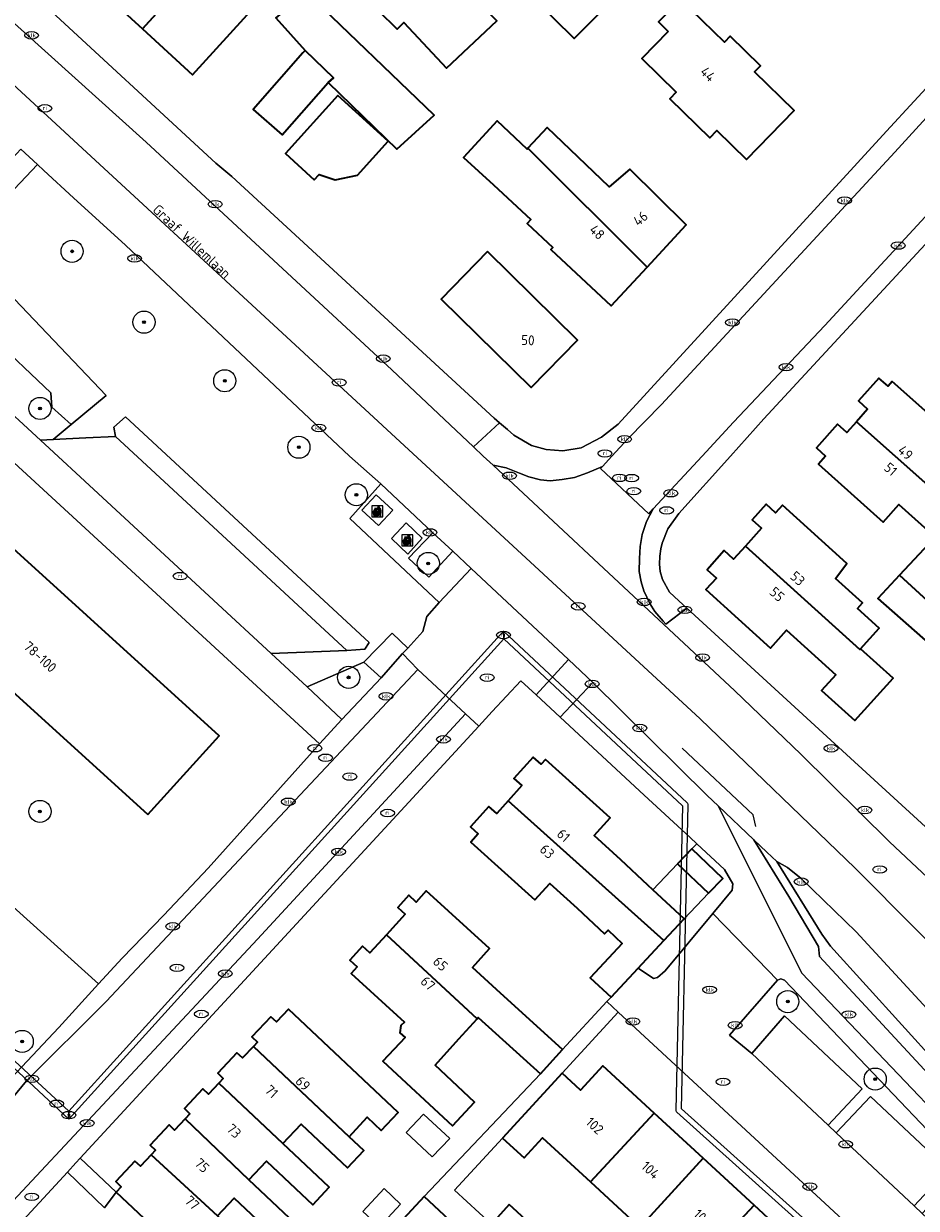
# Model space of a CAD drawing. Header units: metres. Extents: x 103671 to 105190, y 427150 to 429171.
# Tile 262 of 320: x 103838 to 103919, y 428932 to 429039. Entities that reach past the tile are written whole.
import ezdxf
from ezdxf.enums import TextEntityAlignment as Align

# ---------------------------------------------------------------- set-up
doc = ezdxf.new("R2010")
doc.units = ezdxf.units.M
for name, color, linetype, lineweight in [('B-WE-GR-BEPLANTING_CULTUUR_HEESTERS-GV', 253, 'Continuous', 18), ('B-WE-GR-BEPLANTING_CULTUUR_ROOS-GV', 253, 'Continuous', 18), ('B-WE-GR-BOOM-S', 253, 'Continuous', 25), ('B-WE-GR-HAAG-GV', 253, 'Continuous', 13), ('B-WE-IE-AFVAL APART PLAATS-S', 253, 'Continuous', 25), ('B-WE-IE-MEUBILAIR-S', 253, 'Continuous', 25), ('B-WE-KW-KUNSTWERK_DUIKER-GV', 253, 'Continuous', 18), ('B-WE-OG-BEBOUWING-GV', 253, 'Continuous', 35), ('B-WE-OG-BEBOUWING-T18', 7, 'Continuous', 18), ('B-WE-OG-BEBOUWING_OVERBOUWING-GV', 253, 'Continuous', 18), ('B-WE-OG-TERREIN_BEGROEID-GV', 253, 'Continuous', 18), ('B-WE-OG-TERREIN_ERF-GV', 253, 'Continuous', 18), ('B-WE-OG-TOPOGRAFIE-T18', 7, 'Continuous', 18), ('B-WE-VH-GESLOTENVERHARDING_ASFALT-GV', 253, 'Continuous', 18), ('B-WE-VH-GESLOTENVERHARDING_BETON-GV', 253, 'Continuous', 18), ('B-WE-VH-ONVERHARD_ZAND-GV', 253, 'Continuous', 18), ('B-WE-VH-OPENVERHARDING-GV', 253, 'Continuous', 18), ('B-WE-VH-OPENVERHARDING_BETONSTRAATSTEEN-GV', 253, 'Continuous', 18), ('B-WE-VH-OPENVERHARDING_SIERBESTRATING-GV', 253, 'Continuous', 18), ('B-WE-VH-OPENVERHARDING_TEGEL-GV', 253, 'Continuous', 18), ('B-WE-VW-MARKERING_PICTOGRAM-G', 253, 'Continuous', 18)]:
    doc.layers.add(name, color=color, linetype=linetype, lineweight=lineweight)
doc.styles.add('NLCS-ISO', font='NLCS-ISO.ttf')
doc.styles.add('NLCS-ISO-M500-T18', font='NLCS-ISO.ttf', dxfattribs={"height": 0.9})

# ---------------------------------------------------------------- blocks, each defined once
blk = doc.blocks.new('SIE-AFVAL APART PLAATS-SO')
h = blk.add_hatch(color=256)
h.dxf.hatch_style = 1
h.paths.add_polyline_path([(-0.09, 0.07), (-1.76, 0.07, 0.819081), (-1.79, -0.09), (-1.4, -2.19, 0.36153), (-1.37, -2.21), (-0.47, -2.21, 0.36153), (-0.44, -2.19), (-0.05, -0.09, 0.819081)])
h.paths.add_polyline_path([(-0.16, -0.1), (-0.2, -0.33), (-0.49, -0.33), (-0.47, -0.1)], flags=16)
h.paths.add_polyline_path([(-0.55, -0.1), (-0.58, -0.33), (-0.87, -0.33), (-0.87, -0.1)], flags=16)
h.paths.add_polyline_path([(-0.22, -0.42), (-0.27, -0.73), (-0.53, -0.73), (-0.5, -0.42)], flags=16)
h.paths.add_polyline_path([(-0.58, -0.42), (-0.61, -0.73), (-0.87, -0.73), (-0.87, -0.42)], flags=16)
h.paths.add_polyline_path([(-0.95, -0.1), (-0.95, -0.33), (-1.27, -0.33), (-1.29, -0.1)], flags=16)
h.paths.add_polyline_path([(-0.95, -0.42), (-0.95, -0.73), (-1.23, -0.73), (-1.26, -0.42)], flags=16)
h.paths.add_polyline_path([(-0.29, -0.83), (-0.34, -1.09), (-0.56, -1.09), (-0.54, -0.83)], flags=16)
h.paths.add_polyline_path([(-0.62, -0.83), (-0.65, -1.09), (-0.87, -1.09), (-0.87, -0.83)], flags=16)
h.paths.add_polyline_path([(-0.95, -0.83), (-0.95, -1.09), (-1.2, -1.09), (-1.22, -0.83)], flags=16)
h.paths.add_polyline_path([(-1.35, -0.33), (-1.64, -0.33), (-1.69, -0.1), (-1.37, -0.1)], flags=16)
h.paths.add_polyline_path([(-1.34, -0.42), (-1.31, -0.73), (-1.57, -0.73), (-1.63, -0.42)], flags=16)
h.paths.add_polyline_path([(-0.36, -1.18), (-0.41, -1.44), (-0.6, -1.44), (-0.57, -1.18)], flags=16)
h.paths.add_polyline_path([(-0.65, -1.18), (-0.68, -1.44), (-0.87, -1.44), (-0.87, -1.18)], flags=16)
h.paths.add_polyline_path([(-1.3, -0.83), (-1.28, -1.09), (-1.5, -1.09), (-1.55, -0.83)], flags=16)
h.paths.add_polyline_path([(-0.95, -1.18), (-0.95, -1.44), (-1.17, -1.44), (-1.19, -1.18)], flags=16)
h.paths.add_polyline_path([(-0.42, -1.53), (-0.47, -1.79), (-0.63, -1.79), (-0.6, -1.53)], flags=16)
h.paths.add_polyline_path([(-1.27, -1.18), (-1.25, -1.44), (-1.44, -1.44), (-1.49, -1.18)], flags=16)
h.paths.add_polyline_path([(-0.69, -1.53), (-0.71, -1.79), (-0.87, -1.79), (-0.87, -1.53)], flags=16)
h.paths.add_polyline_path([(-0.95, -1.53), (-0.95, -1.79), (-1.13, -1.79), (-1.16, -1.53)], flags=16)
h.paths.add_polyline_path([(-1.24, -1.53), (-1.22, -1.79), (-1.37, -1.79), (-1.42, -1.53)], flags=16)
h.paths.add_polyline_path([(-0.49, -1.89), (-0.53, -2.13), (-0.66, -2.13), (-0.64, -1.89)], flags=16)
h.paths.add_polyline_path([(-0.72, -1.89), (-0.74, -2.13), (-0.87, -2.13), (-0.87, -1.89)], flags=16)
h.paths.add_polyline_path([(-0.95, -1.89), (-0.95, -2.13), (-1.1, -2.13), (-1.12, -1.89)], flags=16)
h.paths.add_polyline_path([(-1.21, -1.89), (-1.18, -2.13), (-1.31, -2.13), (-1.35, -1.89)], flags=16)
h.paths.add_polyline_path([(-0.19, 0.78, -0.01173), (-0.3, 0.78, -0.148797), (-0.42, 1.03, -0.136076), (-0.69, 0.87), (-0.78, 0.85, -0.038293), (-1.14, 0.96), (-1.19, 0.81, -0.243822), (-1.56, 0.45, 0.344326), (-1, 0.22, -0.139345), (-0.6, 0.22, 0.618436), (-0.56, 0.27, -0.441494), (-0.47, 0.44, 0.309048)])
h.paths.add_polyline_path([(-0.49, 0.51, 0.351556), (-0.64, 0.31, 0.121061), (-1.02, 0.29, -0.288745), (-1.45, 0.42, 0.203599), (-1.12, 0.79), (-1.09, 0.87, 0.083075), (-0.28, 0.71, -0.242261)], flags=16)
h.paths.add_polyline_path([(-0.4, 0.79, -0.023345), (-0.63, 0.82, 0.07081), (-0.46, 0.9, 0.059965)], flags=16)
h.paths.add_polyline_path([(1.12, 1.48), (-1.07, 1.48, 0.860559), (-1.08, 1.42), (0.29, 1, -0.146703), (0.53, 0.28, 0.421968), (0.56, 0.25), (1.6, 0.31, 0.450293), (1.63, 0.34, 0.122241)])
h.paths.add_polyline_path([(0.26, 1.93, 1), (1.07, 1.93, 1)])
h.paths.add_polyline_path([(1.65, 0.15, 0.429303), (1.62, 0.18), (0.55, 0.23, 0.38429), (0.51, 0.2), (0.16, -2.16, 0.83726), (0.22, -2.18), (0.99, -0.78, -0.688204), (1.05, -0.78), (1.36, -2.14, 0.84934), (1.42, -2.14)])
for p, q in [((-0.09, 0.07), (-1.76, 0.07)), ((-1.4, -2.19), (-1.79, -0.09)), ((-1.37, -0.1), (-1.69, -0.1)), ((-1.64, -0.33), (-1.69, -0.1)), ((-1.64, -0.33), (-1.35, -0.33)), ((-1.63, -0.42), (-1.34, -0.42)), ((-1.57, -0.73), (-1.63, -0.42)), ((-1.57, -0.73), (-1.31, -0.73)), ((-1.55, -0.83), (-1.3, -0.83)), ((-1.5, -1.09), (-1.55, -0.83)), ((-1.5, -1.09), (-1.28, -1.09)), ((-1.49, -1.18), (-1.27, -1.18)), ((-1.44, -1.44), (-1.49, -1.18)), ((-1.44, -1.44), (-1.25, -1.44)), ((-1.42, -1.53), (-1.24, -1.53)), ((-1.37, -1.79), (-1.42, -1.53)), ((-1.37, -1.79), (-1.22, -1.79)), ((-1.37, -2.21), (-0.47, -2.21)), ((-1.31, -2.13), (-1.35, -1.89)), ((-1.35, -1.89), (-1.21, -1.89)), ((-1.31, -2.13), (-1.18, -2.13)), ((-0.95, -0.1), (-1.29, -0.1)), ((-1.27, -0.33), (-0.95, -0.33)), ((-1.26, -0.42), (-0.95, -0.42)), ((-1.23, -0.73), (-0.95, -0.73)), ((-1.22, -0.83), (-0.95, -0.83)), ((-1.2, -1.09), (-0.95, -1.09)), ((-1.19, -1.18), (-0.95, -1.18)), ((-1.17, -1.44), (-0.95, -1.44)), ((-1.16, -1.53), (-0.95, -1.53)), ((-1.13, -1.79), (-0.95, -1.79)), ((-1.12, -1.89), (-0.95, -1.89)), ((-1.1, -2.13), (-0.95, -2.13)), ((-0.95, -0.1), (-0.95, -0.33)), ((-0.95, -0.42), (-0.95, -0.73)), ((-0.95, -0.83), (-0.95, -1.09)), ((-0.95, -1.18), (-0.95, -1.44)), ((-0.95, -1.53), (-0.95, -1.79)), ((-0.95, -1.89), (-0.95, -2.13)), ((-0.87, -0.1), (-0.87, -0.33)), ((-0.55, -0.1), (-0.87, -0.1)), ((-0.87, -0.33), (-0.58, -0.33)), ((-0.87, -0.42), (-0.87, -0.73)), ((-0.87, -0.42), (-0.58, -0.42)), ((-0.87, -0.73), (-0.61, -0.73)), ((-0.87, -0.83), (-0.62, -0.83)), ((-0.87, -0.83), (-0.87, -1.09)), ((-0.87, -1.09), (-0.65, -1.09)), ((-0.87, -1.18), (-0.65, -1.18)), ((-0.87, -1.18), (-0.87, -1.44)), ((-0.87, -1.44), (-0.68, -1.44)), ((-0.87, -1.53), (-0.69, -1.53)), ((-0.87, -1.53), (-0.87, -1.79)), ((-0.87, -1.79), (-0.71, -1.79)), ((-0.87, -1.89), (-0.87, -2.13)), ((-0.87, -1.89), (-0.72, -1.89)), ((-0.87, -2.13), (-0.74, -2.13)), ((-0.66, -2.13), (-0.53, -2.13)), ((-0.64, -1.89), (-0.49, -1.89)), ((-0.63, -1.79), (-0.47, -1.79)), ((-0.6, -1.44), (-0.41, -1.44)), ((-0.6, -1.53), (-0.42, -1.53)), ((-0.57, -1.18), (-0.36, -1.18)), ((-0.56, -1.09), (-0.34, -1.09)), ((-0.54, -0.83), (-0.29, -0.83)), ((-0.53, -0.73), (-0.27, -0.73)), ((-0.53, -2.13), (-0.49, -1.89)), ((-0.5, -0.42), (-0.22, -0.42)), ((-0.49, -0.33), (-0.2, -0.33)), ((-0.16, -0.1), (-0.47, -0.1)), ((-0.47, -1.79), (-0.42, -1.53)), ((-0.44, -2.19), (-0.05, -0.09)), ((-0.41, -1.44), (-0.36, -1.18)), ((-0.34, -1.09), (-0.29, -0.83)), ((-0.27, -0.73), (-0.22, -0.42)), ((-0.2, -0.33), (-0.16, -0.1))]:
    blk.add_line(p, q)
blk.add_lwpolyline([(-2.5, -2.51), (2.5, -2.51), (2.5, 2.49), (-2.5, 2.49)], close=True)
for points in [[(-0.78, 0.85, -0.038293), (-1.14, 0.96), (-1.19, 0.81, -0.243822), (-1.56, 0.45, 0.344326), (-1, 0.22, -0.139345), (-0.6, 0.22, 0.618436), (-0.56, 0.27, -0.441494), (-0.47, 0.44, 0.309048), (-0.19, 0.78, -0.01173), (-0.3, 0.78, -0.01173)], [(-0.78, 0.85), (-0.69, 0.87, 0.136076), (-0.42, 1.03, 0.156405), (-0.29, 0.77)], [(-0.78, 0.85), (-0.69, 0.87, 0.136076), (-0.42, 1.03, 0.148797), (-0.3, 0.78, 0.148797)], [(-0.63, 0.82, 0.07081), (-0.46, 0.9, 0.059965), (-0.4, 0.79, 0.059965)], [(-0.4, 0.79, -0.023345), (-0.63, 0.82)]]:
    blk.add_lwpolyline(points, format="xyb")
for points in [[(-1.09, 0.87), (-1.12, 0.79, -0.203599), (-1.45, 0.42, 0.288745), (-1.02, 0.29, -0.121061), (-0.64, 0.31, -0.351556), (-0.49, 0.51, 0.242261), (-0.28, 0.71, -0.083075)], [(-1.07, 1.48), (1.12, 1.48, -0.122241), (1.63, 0.34, -0.450293), (1.6, 0.31), (0.56, 0.25, -0.421968), (0.53, 0.28, 0.146703), (0.29, 1), (-1.08, 1.42, -0.860559)], [(0.55, 0.23), (1.62, 0.18, -0.429303), (1.65, 0.15), (1.42, -2.14, -0.84934), (1.36, -2.14), (1.05, -0.78, 0.688204), (0.99, -0.78), (0.22, -2.18, -0.83726), (0.16, -2.16), (0.51, 0.2, -0.38429)]]:
    blk.add_lwpolyline(points, format="xyb", close=True)
for points in [[(-1.35, -0.33), (-1.37, -0.1)], [(-1.31, -0.73), (-1.34, -0.42)], [(-1.28, -1.09), (-1.3, -0.83)], [(-1.27, -0.33), (-1.29, -0.1)], [(-1.25, -1.44), (-1.27, -1.18)], [(-1.23, -0.73), (-1.26, -0.42)], [(-1.22, -1.79), (-1.24, -1.53)], [(-1.2, -1.09), (-1.22, -0.83)], [(-1.18, -2.13), (-1.21, -1.89)], [(-1.17, -1.44), (-1.19, -1.18)], [(-1.18, -2.22), (-1.18, -2.21)], [(-1.13, -1.79), (-1.16, -1.53)], [(-1.1, -2.13), (-1.12, -1.89)], [(-0.74, -2.13), (-0.72, -1.89)], [(-0.71, -1.79), (-0.69, -1.53)], [(-0.68, -1.44), (-0.65, -1.18)], [(-0.66, -2.13), (-0.64, -1.89)], [(-0.65, -1.09), (-0.62, -0.83)], [(-0.63, -1.79), (-0.6, -1.53)], [(-0.61, -0.73), (-0.58, -0.42)], [(-0.6, -1.44), (-0.57, -1.18)], [(-0.58, -0.33), (-0.55, -0.1)], [(-0.56, -1.09), (-0.54, -0.83)], [(-0.53, -0.73), (-0.5, -0.42)], [(-0.49, -0.33), (-0.47, -0.1)]]:
    blk.add_lwpolyline(points)
blk.add_circle((0.66, 1.93), 0.401)
for centre, radius, start, end in [((-1.76, -0.01), 0.0869, 90, 247.281), ((-0.09, -0.01), 0.0869, 292.719, 90), ((-1.37, -2.18), 0.0318, 190.4943, 270), ((-0.47, -2.18), 0.0318, 270, 349.5057)]:
    blk.add_arc(centre, radius, start, end)
blk = doc.blocks.new('SIE-MEUBILAIR_PUT_KOLK-SO')
blk.add_ellipse((0, 0), major_axis=(1.25, 0), ratio=0.54)
at = {"style": 'NLCS-ISO'}
blk.add_text('klk', height=0.75, dxfattribs=at).set_placement((0.03, 0), align=Align.MIDDLE_CENTER)
blk = doc.blocks.new('SIE-MEUBILAIR_PUT_RIOOLPUT-SO')
blk.add_ellipse((0, 0), major_axis=(1.25, 0), ratio=0.54)
at = {"style": 'NLCS-ISO'}
blk.add_text('ri', height=0.75, dxfattribs=at).set_placement((-0.04, 0.07), align=Align.MIDDLE_CENTER)
blk = doc.blocks.new('SGR-BOOM_GBKN-SO')
at = {"linetype": 'ByBlock', "lineweight": 18}
h = blk.add_hatch(color=0, dxfattribs=at)
h.dxf.hatch_style = 1
edge = h.paths.add_edge_path()
edge.add_arc((0, 0), 0.25, 0, 360)
at = {"color": 0, "linetype": 'ByBlock', "lineweight": 18}
for radius in [2, 0.25]:
    blk.add_circle((0, 0), radius, dxfattribs=at)
at = {"color": 0, "linetype": 'ByBlock', "lineweight": 18, "style": 'NLCS-ISO'}
blk.add_attdef('SOORT', (2.5, 0), '', height=1.5, dxfattribs=at)

msp = doc.modelspace()

# ---------------------------------------------------------------- linework, layer by layer
at = {"layer": 'B-WE-GR-BEPLANTING_CULTUUR_HEESTERS-GV', "flags": 128}
for points in [[(103829.428, 429016.079), (103826.678, 429013.181), (103839.442, 429001.451), (103840.576, 429001.505), (103842.209, 429002.847), (103840.464, 429004.404), (103840.382, 429005.723)], [(103870.23, 428979.963), (103868.681, 428981.365), (103863.543, 428979.133), (103866.698, 428976.185)], [(103893.471, 428953.737), (103894.847, 428952.777), (103895.21, 428952.874), (103895.924, 428953.472), (103900.214, 428958.663), (103901.968, 428960.785), (103902.019, 428961.353), (103901.277, 428962.643), (103898.79, 428964.948), (103898.337, 428964.496), (103901.116, 428961.832), (103899.83, 428960.491), (103897.618, 428958.183), (103895.8, 428956.234)]]:
    msp.add_lwpolyline(points, close=True, dxfattribs=at)
msp.add_lwpolyline([(103929.45, 428928.767), (103906.696, 428952.649), (103906.367, 428952.763), (103906.059, 428952.625), (103901.737, 428947.667), (103903.758, 428946.021), (103906.703, 428949.423), (103913.734, 428942.813), (103910.652, 428939.534), (103911.381, 428938.849), (103914.463, 428942.128), (103921.493, 428935.518), (103918.411, 428932.239), (103919.14, 428931.554), (103922.222, 428934.833), (103929.216, 428928.258)], dxfattribs=at)
at = {"layer": 'B-WE-GR-BEPLANTING_CULTUUR_ROOS-GV', "flags": 128}
msp.add_lwpolyline([(103832.346, 429019.153), (103829.428, 429016.079), (103840.382, 429005.723), (103840.464, 429004.404), (103842.209, 429002.847), (103845.386, 429005.459)], close=True, dxfattribs=at)
at = {"layer": 'B-WE-GR-HAAG-GV', "flags": 128}
msp.add_lwpolyline([(103847.118, 429003.532), (103846.089, 429002.619), (103846.213, 429001.774), (103867.128, 428982.42), (103868.75, 428982.552), (103869.152, 428983.142)], close=True, dxfattribs=at)
at = {"layer": 'B-WE-KW-KUNSTWERK_DUIKER-GV', "flags": 128}
for points in [[(103841.992, 428940.801), (103842.019, 428940.085), (103881.32, 428983.476), (103881.29, 428984.187)], [(103897.915, 428968.667), (103881.29, 428984.187), (103881.32, 428983.476), (103897.492, 428968.378), (103896.879, 428940.892), (103896.884, 428940.839), (103896.9, 428940.787), (103896.926, 428940.74), (103896.962, 428940.7), (103927.497, 428913.298), (103927.53, 428913.273), (103964.917, 428889.684), (103965.048, 428890.188), (103927.815, 428913.684), (103897.382, 428940.996), (103897.994, 428968.478), (103897.99, 428968.531), (103897.974, 428968.581), (103897.949, 428968.627)], [(103841.992, 428940.801), (103835.504, 428946.786), (103835.165, 428946.418), (103842.019, 428940.085)]]:
    msp.add_lwpolyline(points, close=True, dxfattribs=at)
at = {"layer": 'B-WE-OG-BEBOUWING-GV', "flags": 128}
for points in [[(103888.287, 429051.379), (103880.332, 429059.251), (103873.146, 429052.089), (103875.897, 429049.369), (103868.241, 429041.994), (103871.687, 429038.582), (103872.283, 429039.188), (103876.156, 429035.042), (103880.69, 429039.342), (103875.7, 429044.294), (103878.41, 429046.883), (103887.674, 429037.72), (103893.357, 429043.453), (103886.853, 429049.933)], [(103848.653, 429038.614), (103854.221, 429044.724), (103849.807, 429048.772), (103844.232, 429042.669)], [(103854.221, 429044.724), (103848.653, 429038.614), (103853.186, 429034.457), (103858.761, 429040.56)], [(103863.381, 429036.65), (103865.928, 429034.192), (103865.459, 429033.765), (103871.654, 429027.736), (103875.042, 429030.814), (103863.485, 429041.92), (103860.707, 429039.608)], [(103896.192, 429038.381), (103893.801, 429035.921), (103896.909, 429032.883), (103896.333, 429032.289), (103899.953, 429028.754), (103900.591, 429029.41), (103903.267, 429026.796), (103907.572, 429031.226), (103903.999, 429034.717), (103904.533, 429035.266), (103901.791, 429037.945), (103901.27, 429037.409), (103897.297, 429041.29), (103895.309, 429039.245)], [(103865.459, 429033.765), (103865.928, 429034.192), (103863.381, 429036.65), (103863.148, 429036.429), (103858.675, 429031.325), (103861.298, 429029.017)], [(103870.873, 429028.459), (103866.328, 429032.573), (103861.584, 429027.331), (103864.193, 429024.969), (103864.636, 429025.458), (103866.091, 429024.964), (103868.088, 429025.382)], [(103894.282, 429017.079), (103883.51, 429027.816), (103883.445, 429027.746), (103880.726, 429030.3), (103877.696, 429026.991), (103880.407, 429024.498), (103883.759, 429021.363), (103883.432, 429021.012), (103885.747, 429018.847), (103885.583, 429018.672), (103891.039, 429013.57)], [(103894.282, 429017.079), (103897.814, 429020.9), (103892.715, 429025.917), (103890.866, 429024.324), (103885.263, 429029.691), (103883.51, 429027.816)], [(103879.867, 429018.471), (103875.67, 429014.182), (103883.815, 429006.193), (103888.005, 429010.487)], [(103913.198, 429003.107), (103916.705, 429000), (103924.28, 428993.288), (103924.425, 428993.451), (103926.278, 428995.526), (103921.267, 429000), (103921.122, 429000.129), (103922.333, 429001.485), (103916.444, 429006.743), (103916.06, 429006.312), (103915.23, 429007.053), (103913.381, 429004.982), (103914.211, 429004.242)], [(103917.098, 428989.236), (103921.784, 428984.946), (103927.085, 428990.803), (103924.398, 428993.183), (103924.55, 428993.353), (103924.425, 428993.451), (103924.28, 428993.288), (103916.705, 429000), (103913.198, 429003.107), (103912.338, 429002.144), (103911.508, 429002.885), (103909.595, 429000.74), (103910.424, 429000), (103909.775, 428999.273), (103915.635, 428994.041), (103917.036, 428995.611), (103920.495, 428992.522), (103919.903, 428991.938), (103919.746, 428992.071)], [(103849.158, 428967.609), (103855.6, 428974.703), (103831.635, 428996.463), (103825.194, 428989.37)], [(103903.165, 428991.866), (103913.518, 428982.522), (103913.573, 428982.583), (103915.262, 428984.451), (103913.298, 428986.228), (103913.754, 428986.732), (103911.312, 428988.941), (103912.351, 428990.291), (103906.529, 428995.574), (103905.888, 428994.868), (103905.039, 428995.638), (103903.78, 428994.25), (103904.629, 428993.48)], [(103913.573, 428982.583), (103913.518, 428982.522), (103903.165, 428991.866), (103902.099, 428990.691), (103901.25, 428991.462), (103899.716, 428989.728), (103900.544, 428988.977), (103899.601, 428987.938), (103905.43, 428982.65), (103906.89, 428984.259), (103911.333, 428980.233), (103910.048, 428978.812), (103913.057, 428976.091), (103916.519, 428979.918)], [(103917.098, 428989.236), (103915.126, 428987.125), (103919.938, 428982.905), (103921.784, 428984.946)], [(103881.721, 428968.849), (103895.8, 428956.234), (103897.618, 428958.183), (103894.803, 428960.809), (103894.344, 428961.237), (103891.907, 428963.51), (103889.485, 428965.698), (103890.937, 428967.304), (103885.094, 428972.583), (103884.703, 428972.15), (103883.992, 428972.793), (103882.247, 428970.862), (103882.959, 428970.219)], [(103891.021, 428951.11), (103893.471, 428953.737), (103895.8, 428956.234), (103881.721, 428968.849), (103880.684, 428967.702), (103879.973, 428968.344), (103878.306, 428966.499), (103879.017, 428965.857), (103878.348, 428965.116), (103884.14, 428959.883), (103885.483, 428961.37), (103887.956, 428959.136), (103890.434, 428956.824), (103890.749, 428957.162), (103892.031, 428955.965), (103889.139, 428952.864)], [(103897.041, 428963.144), (103899.83, 428960.491), (103901.116, 428961.832), (103898.337, 428964.496)], [(103870.709, 428956.729), (103878.905, 428949.142), (103879.024, 428949.273), (103884.632, 428944.169), (103886.63, 428946.365), (103881.023, 428951.475), (103878.49, 428953.773), (103880.048, 428955.49), (103874.31, 428960.697), (103873.405, 428959.7), (103872.736, 428960.306), (103871.735, 428959.204), (103872.404, 428958.597)], [(103878.905, 428949.142), (103870.709, 428956.729), (103869.228, 428955.097), (103868.559, 428955.704), (103867.413, 428954.441), (103868.081, 428953.834), (103867.534, 428953.231), (103872.354, 428948.856), (103872.024, 428948.529), (103871.929, 428947.874), (103872.41, 428947.465), (103870.407, 428945.32), (103876.685, 428939.46), (103878.688, 428941.605), (103875.112, 428944.943), (103877.259, 428947.328)], [(103858.687, 428946.655), (103867.361, 428938.494), (103868.987, 428940.26), (103870.256, 428939.065), (103871.785, 428940.688), (103861.866, 428950.03), (103860.773, 428948.869), (103860.277, 428949.337), (103858.551, 428947.505), (103859.047, 428947.037)], [(103861.36, 428937.877), (103862.995, 428939.613), (103867.186, 428935.665), (103868.68, 428937.251), (103867.361, 428938.494), (103858.687, 428946.655), (103857.704, 428945.611), (103857.207, 428946.079), (103855.468, 428944.231), (103855.964, 428943.764), (103855.555, 428943.329)], [(103881.204, 428938.369), (103883.159, 428936.569), (103884.834, 428938.387), (103889.163, 428934.4), (103894.918, 428940.617), (103890.267, 428944.9), (103888.247, 428942.706), (103886.597, 428944.225)], [(103858.276, 428934.594), (103859.871, 428936.287), (103864.058, 428932.344), (103865.552, 428933.93), (103861.36, 428937.877), (103855.555, 428943.329), (103854.627, 428942.344), (103854.131, 428942.812), (103852.451, 428941.027), (103852.947, 428940.56), (103852.517, 428940.103)], [(103893.612, 428930.302), (103899.346, 428936.539), (103894.918, 428940.617), (103889.163, 428934.4)], [(103858.276, 428934.594), (103852.517, 428940.103), (103851.563, 428939.09), (103851.066, 428939.557), (103849.355, 428937.74), (103849.851, 428937.273), (103849.452, 428936.849), (103855.436, 428931.328), (103856.958, 428932.944), (103861.03, 428929.109), (103862.473, 428930.641)], [(103846.288, 428933.489), (103852.267, 428927.858), (103854.125, 428929.83), (103858.143, 428926.046), (103859.507, 428927.494), (103855.436, 428931.328), (103849.452, 428936.849), (103848.481, 428935.818), (103847.984, 428936.285), (103846.246, 428934.439), (103846.742, 428933.972)], [(103899.346, 428936.539), (103893.612, 428930.302), (103898.164, 428926.11), (103903.953, 428932.295)], [(103869.942, 428928.583), (103872.704, 428926.026), (103876.869, 428930.54), (103874.115, 428933.09)], [(103881.824, 428932.375), (103880.213, 428930.584), (103883.131, 428927.882), (103884.762, 428929.644)], [(103898.164, 428926.11), (103902.538, 428922.081), (103908.25, 428928.337), (103903.953, 428932.295)]]:
    msp.add_lwpolyline(points, close=True, dxfattribs=at)
at = {"layer": 'B-WE-OG-BEBOUWING_OVERBOUWING-GV', "flags": 128}
for points in [[(103899.83, 428960.491), (103897.041, 428963.144), (103894.803, 428960.809), (103897.618, 428958.183)], [(103872.514, 428938.877), (103874.853, 428936.667), (103876.437, 428938.343), (103874.078, 428940.532)], [(103868.594, 428931.747), (103870.099, 428930.354), (103872.001, 428932.409), (103870.506, 428933.812)]]:
    msp.add_lwpolyline(points, close=True, dxfattribs=at)
at = {"layer": 'B-WE-OG-TERREIN_BEGROEID-GV', "flags": 128}
for points in [[(103847.115, 429019.047), (103842.435, 429023.346), (103839.75, 429025.812), (103839.171, 429026.343), (103832.346, 429019.153), (103845.386, 429005.459), (103842.209, 429002.847), (103840.576, 429001.505), (103843.555, 429001.647), (103846.213, 429001.774), (103846.089, 429002.619), (103847.118, 429003.532), (103869.152, 428983.142), (103868.75, 428982.552), (103867.128, 428982.42), (103860.302, 428982.162), (103863.543, 428979.133), (103868.681, 428981.365), (103871.236, 428983.982), (103872.663, 428982.643), (103874.023, 428984.16), (103874.371, 428985.496), (103875.492, 428986.778), (103867.422, 428994.366), (103870.197, 428997.483), (103867.388, 429000)], [(103805.131, 428987.979), (103802.577, 428985.181), (103798.673, 428980.93), (103788.155, 428969.477), (103791.824, 428966.09), (103806.62, 428952.434), (103826.591, 428933.821), (103827.844, 428933.961), (103835.331, 428942.244), (103837.272, 428944.301), (103841.109, 428948.367), (103844.697, 428952.295)]]:
    msp.add_lwpolyline(points, close=True, dxfattribs=at)
at = {"layer": 'B-WE-OG-TERREIN_ERF-GV', "flags": 128}
for points in [[(103823.278, 429056.005), (103855.298, 429026.465), (103856.732, 429025.25), (103880.465, 429003.415), (103880.943, 429003.006), (103881.667, 429002.386), (103882.24, 429001.895), (103883.841, 429000.959), (103885.168, 429000.578), (103886.658, 429000.485), (103888.312, 429000.734), (103890.145, 429001.717), (103891.672, 429002.888), (103915.928, 429029.36), (103918.437, 429032.058), (103924.26, 429038.398), (103958.308, 429075.298)], [(103858.761, 429040.56), (103853.186, 429034.457), (103848.653, 429038.614), (103844.232, 429042.669)], [(103929.879, 429030.425), (103904.836, 429003.364), (103901.81, 429000), (103897.151, 428994.823), (103896.169, 428993.436), (103895.631, 428992.129), (103895.51, 428991.626), (103895.436, 428990.952), (103895.411, 428990.217), (103895.459, 428989.555), (103895.676, 428988.857), (103896.315, 428987.688), (103897.151, 428986.923), (103897.888, 428986.249), (103910.183, 428975.001), (103929.056, 428957.684)], [(103920.495, 428992.522), (103917.036, 428995.611), (103915.635, 428994.041), (103909.775, 428999.273), (103910.424, 429000), (103909.595, 429000.74), (103911.508, 429002.885), (103912.338, 429002.144), (103913.198, 429003.107), (103914.211, 429004.242), (103913.381, 429004.982), (103915.23, 429007.053), (103916.06, 429006.312), (103916.444, 429006.743), (103922.333, 429001.485)], [(103919.938, 428982.905), (103915.126, 428987.125), (103917.098, 428989.236), (103919.746, 428992.071)], [(103869.942, 428928.583), (103874.115, 428933.09), (103884.632, 428944.169), (103879.024, 428949.273), (103878.905, 428949.142), (103877.259, 428947.328), (103875.112, 428944.943), (103878.688, 428941.605), (103876.685, 428939.46), (103870.407, 428945.32), (103872.41, 428947.465), (103871.929, 428947.874), (103872.024, 428948.529), (103872.354, 428948.856), (103867.534, 428953.231), (103868.081, 428953.834), (103867.413, 428954.441), (103868.559, 428955.704), (103869.228, 428955.097), (103870.709, 428956.729), (103872.404, 428958.597), (103871.735, 428959.204), (103872.736, 428960.306), (103873.405, 428959.7), (103874.31, 428960.697), (103880.048, 428955.49), (103878.49, 428953.773), (103881.023, 428951.475), (103886.63, 428946.365), (103890.642, 428950.7), (103891.021, 428951.11), (103889.139, 428952.864), (103892.031, 428955.965), (103890.749, 428957.162), (103890.434, 428956.824), (103887.956, 428959.136), (103885.483, 428961.37), (103884.14, 428959.883), (103878.348, 428965.116), (103879.017, 428965.857), (103878.306, 428966.499), (103879.973, 428968.344), (103880.684, 428967.702), (103881.721, 428968.849), (103882.959, 428970.219), (103882.247, 428970.862), (103883.992, 428972.793), (103884.703, 428972.15), (103885.094, 428972.583), (103890.937, 428967.304), (103889.485, 428965.698), (103891.907, 428963.51), (103894.344, 428961.237), (103894.803, 428960.809), (103897.041, 428963.144), (103898.337, 428964.496), (103898.79, 428964.948), (103898.171, 428965.522), (103894.028, 428969.362), (103886.417, 428976.417), (103884.263, 428978.413), (103882.881, 428979.694), (103880.263, 428976.904), (103879.071, 428975.605), (103872.386, 428968.325), (103843.043, 428936.543), (103846.288, 428933.489), (103845.228, 428932.063), (103841.876, 428935.279), (103821.494, 428913.225)], [(103852.267, 428927.858), (103846.288, 428933.489), (103846.742, 428933.972), (103846.246, 428934.439), (103847.984, 428936.285), (103848.481, 428935.818), (103849.452, 428936.849), (103849.851, 428937.273), (103849.355, 428937.74), (103851.066, 428939.557), (103851.563, 428939.09), (103852.517, 428940.103), (103852.947, 428940.56), (103852.451, 428941.027), (103854.131, 428942.812), (103854.627, 428942.344), (103855.555, 428943.329), (103855.964, 428943.764), (103855.468, 428944.231), (103857.207, 428946.079), (103857.704, 428945.611), (103858.687, 428946.655), (103859.047, 428947.037), (103858.551, 428947.505), (103860.277, 428949.337), (103860.773, 428948.869), (103861.866, 428950.03), (103871.785, 428940.688), (103870.256, 428939.065), (103868.987, 428940.26), (103867.361, 428938.494), (103868.68, 428937.251), (103867.186, 428935.665), (103862.995, 428939.613), (103861.36, 428937.877), (103865.552, 428933.93), (103864.058, 428932.344), (103859.871, 428936.287), (103858.276, 428934.594), (103862.473, 428930.641)], [(103927.896, 428916.278), (103891.679, 428949.744), (103886.597, 428944.225), (103888.247, 428942.706), (103890.267, 428944.9), (103894.918, 428940.617), (103899.346, 428936.539), (103903.953, 428932.295), (103908.25, 428928.337)], [(103893.612, 428930.302), (103889.163, 428934.4), (103884.834, 428938.387), (103883.159, 428936.569), (103881.204, 428938.369), (103876.878, 428933.672), (103880.213, 428930.584), (103881.824, 428932.375), (103884.762, 428929.644)], [(103861.03, 428929.109), (103856.958, 428932.944), (103855.436, 428931.328)]]:
    msp.add_lwpolyline(points, dxfattribs=at)
for points in [[(103888.287, 429051.379), (103886.853, 429049.933), (103893.357, 429043.453), (103887.674, 429037.72), (103878.41, 429046.883), (103875.7, 429044.294), (103880.69, 429039.342), (103876.156, 429035.042), (103872.283, 429039.188), (103871.687, 429038.582), (103868.241, 429041.994), (103875.897, 429049.369), (103873.146, 429052.089), (103880.332, 429059.251), (103886.891, 429065.788), (103894.97, 429058.118)], [(103865.459, 429033.765), (103861.298, 429029.017), (103858.675, 429031.325), (103863.148, 429036.429), (103863.381, 429036.65), (103860.707, 429039.608), (103863.485, 429041.92), (103875.042, 429030.814), (103871.654, 429027.736)], [(103896.192, 429038.381), (103895.309, 429039.245), (103897.297, 429041.29), (103901.27, 429037.409), (103901.791, 429037.945), (103904.533, 429035.266), (103903.999, 429034.717), (103907.572, 429031.226), (103903.267, 429026.796), (103900.591, 429029.41), (103899.953, 429028.754), (103896.333, 429032.289), (103896.909, 429032.883), (103893.801, 429035.921)], [(103864.636, 429025.458), (103864.193, 429024.969), (103861.584, 429027.331), (103866.328, 429032.573), (103870.873, 429028.459), (103868.088, 429025.382), (103866.091, 429024.964)], [(103894.282, 429017.079), (103891.039, 429013.57), (103885.583, 429018.672), (103885.747, 429018.847), (103883.432, 429021.012), (103883.759, 429021.363), (103880.407, 429024.498), (103877.696, 429026.991), (103880.726, 429030.3), (103883.445, 429027.746), (103883.51, 429027.816), (103885.263, 429029.691), (103890.866, 429024.324), (103892.715, 429025.917), (103897.814, 429020.9)], [(103875.67, 429014.182), (103879.867, 429018.471), (103888.005, 429010.487), (103883.815, 429006.193)], [(103826.826, 429008.795), (103824.101, 429008.642), (103822.639, 429007.163), (103816.102, 429000), (103805.131, 428987.979), (103844.697, 428952.295), (103846.838, 428954.639), (103850.594, 428958.502), (103854.614, 428962.765), (103863.774, 428972.981), (103864.662, 428973.985)], [(103831.635, 428996.463), (103855.6, 428974.703), (103849.158, 428967.609), (103825.194, 428989.37)], [(103903.165, 428991.866), (103904.629, 428993.48), (103903.78, 428994.25), (103905.039, 428995.638), (103905.888, 428994.868), (103906.529, 428995.574), (103912.351, 428990.291), (103911.312, 428988.941), (103913.754, 428986.732), (103913.298, 428986.228), (103915.262, 428984.451), (103913.573, 428982.583), (103916.519, 428979.918), (103913.057, 428976.091), (103910.048, 428978.812), (103911.333, 428980.233), (103906.89, 428984.259), (103905.43, 428982.65), (103899.601, 428987.938), (103900.544, 428988.977), (103899.716, 428989.728), (103901.25, 428991.462), (103902.099, 428990.691)], [(103872.514, 428938.877), (103874.078, 428940.532), (103876.437, 428938.343), (103874.853, 428936.667)], [(103868.594, 428931.747), (103870.506, 428933.812), (103872.001, 428932.409), (103870.099, 428930.354)]]:
    msp.add_lwpolyline(points, close=True, dxfattribs=at)
at = {"layer": 'B-WE-VH-GESLOTENVERHARDING_ASFALT-GV', "flags": 128}
for points in [[(103878.595, 429000.82), (103871.203, 429007.779), (103848.998, 429028.37), (103831.238, 429044.361), (103816.417, 429058.019), (103801.859, 429071.546), (103797.565, 429075.506), (103788.484, 429083.881), (103787.082, 429085.174), (103784.408, 429087.64), (103763.567, 429106.691), (103763.072, 429107.14), (103762.957, 429107.246), (103740.642, 429127.836)], [(103837.671, 429027.721), (103839.171, 429026.343), (103839.75, 429025.812), (103842.435, 429023.346), (103847.115, 429019.047), (103867.388, 429000), (103870.197, 428997.483), (103874.901, 428993.066), (103874.906, 428993.062), (103876.716, 428991.398), (103878.368, 428989.854), (103887.18, 428981.615), (103889.39, 428979.549), (103899.712, 428969.317), (103900.704, 428968.38), (103903.945, 428965.316), (103905.106, 428964.219), (103906.012, 428963.354), (103906.981, 428962.833), (103908.209, 428961.839), (103913.175, 428956.994), (103926.686, 428942.361)], [(103920.105, 428961.471), (103918.173, 428963.278), (103916.183, 428965.145), (103908.194, 428973.056), (103902.219, 428978.796), (103896.254, 428984.358), (103880.354, 428999.181), (103879.475, 429000), (103878.595, 429000.82)]]:
    msp.add_lwpolyline(points, dxfattribs=at)
at = {"layer": 'B-WE-VH-GESLOTENVERHARDING_BETON-GV', "flags": 128}
for points in [[(103869.792, 428996.494), (103868.495, 428995.102), (103870.012, 428993.718), (103871.298, 428995.105)], [(103872.487, 428993.958), (103871.178, 428992.561), (103872.667, 428991.148), (103873.956, 428992.572)]]:
    msp.add_lwpolyline(points, close=True, dxfattribs=at)
at = {"layer": 'B-WE-VH-ONVERHARD_ZAND-GV', "flags": 128}
for points in [[(103847.118, 429003.532), (103846.089, 429002.619), (103846.213, 429001.774), (103867.128, 428982.42), (103868.75, 428982.552), (103869.152, 428983.142)], [(103876.716, 428991.398), (103874.906, 428993.062), (103874.901, 428993.066), (103872.726, 428990.775), (103874.551, 428989.042)]]:
    msp.add_lwpolyline(points, close=True, dxfattribs=at)
at = {"layer": 'B-WE-VH-OPENVERHARDING-GV', "flags": 128}
for points in [[(103823.278, 429056.005), (103802.503, 429074.948), (103802.042, 429075.368), (103801.149, 429076.349), (103800.468, 429077.617), (103800.228, 429078.997), (103800.414, 429080.362), (103800.639, 429081.317), (103800.855, 429081.556), (103799.166, 429083.082), (103795.209, 429078.81), (103798.123, 429076.112), (103797.565, 429075.506), (103801.859, 429071.546), (103816.417, 429058.019), (103831.238, 429044.361), (103848.998, 429028.37), (103871.203, 429007.779), (103878.595, 429000.82), (103880.943, 429003.006), (103880.465, 429003.415), (103856.732, 429025.25), (103855.298, 429026.465)], [(103961.048, 429076.098), (103960.031, 429074.612), (103958.755, 429073.255), (103934.067, 429046.515), (103916.663, 429027.467), (103895.579, 429004.653), (103892.57, 429001.587), (103891.101, 429000), (103890.237, 428999.066), (103890.058, 428998.873), (103894.424, 428994.788), (103894.835, 428995.233), (103899.246, 429000), (103902.081, 429003.065), (103910.337, 429011.794), (103921.228, 429023.588), (103943.754, 429048.249), (103965.76, 429072.03)], [(103832.346, 429019.153), (103839.171, 429026.343), (103837.671, 429027.721), (103830.991, 429020.575), (103826.854, 429016.15), (103825.279, 429014.466), (103826.678, 429013.181), (103829.428, 429016.079)], [(103878.368, 428989.854), (103876.716, 428991.398), (103874.551, 428989.042), (103872.726, 428990.775), (103874.901, 428993.066), (103870.197, 428997.483), (103867.422, 428994.366), (103875.492, 428986.778)], [(103869.792, 428996.494), (103871.298, 428995.105), (103870.012, 428993.718), (103868.495, 428995.102)], [(103872.487, 428993.958), (103873.956, 428992.572), (103872.667, 428991.148), (103871.178, 428992.561)], [(103872.178, 428982.163), (103872.663, 428982.643), (103871.236, 428983.982), (103868.681, 428981.365), (103870.23, 428979.963)], [(103889.39, 428979.549), (103887.18, 428981.615), (103884.263, 428978.413), (103886.417, 428976.417)], [(103841.876, 428935.279), (103842.652, 428936.119), (103843.043, 428936.543), (103872.386, 428968.325), (103879.071, 428975.605), (103877.88, 428976.705), (103859.071, 428956.331), (103834.384, 428929.959), (103808.601, 428901.857), (103785.11, 428876.754), (103760.427, 428849.852), (103761.741, 428848.727), (103762.714, 428849.782), (103783.696, 428872.326), (103799.547, 428889.035), (103821.494, 428913.225)], [(103843.043, 428936.543), (103842.652, 428936.119), (103841.876, 428935.279), (103845.228, 428932.063), (103846.288, 428933.489)]]:
    msp.add_lwpolyline(points, close=True, dxfattribs=at)
for points in [[(103897.888, 428986.249), (103895.988, 428984.807), (103895.743, 428985.067), (103894.996, 428985.958), (103894.544, 428986.664), (103893.994, 428987.812), (103893.76, 428988.642), (103893.576, 428989.562), (103893.582, 428990.758), (103893.663, 428991.826), (103893.839, 428992.919), (103894.226, 428994.087), (103894.835, 428995.233), (103894.424, 428994.788), (103890.058, 428998.873), (103890.237, 428999.066), (103888.903, 428998.473), (103887.732, 428998.065), (103886.606, 428997.893), (103885.512, 428997.747), (103884.636, 428997.862), (103883.589, 428998.119), (103882.755, 428998.46), (103881.552, 428998.927), (103880.354, 428999.181), (103896.254, 428984.358), (103902.219, 428978.796), (103908.194, 428973.056), (103916.183, 428965.145), (103918.173, 428963.278), (103920.105, 428961.471)], [(103943.162, 428943.608), (103944.666, 428945.241), (103943.412, 428945.385), (103942.437, 428945.731), (103941.833, 428946.056), (103941.007, 428946.798), (103929.056, 428957.684), (103910.183, 428975.001), (103897.888, 428986.249)], [(103832.806, 428937.08), (103838.184, 428943.531), (103845.378, 428950.704), (103873.567, 428980.72), (103872.178, 428982.163), (103870.23, 428979.963), (103866.698, 428976.185), (103864.662, 428973.985), (103863.774, 428972.981), (103854.614, 428962.765), (103850.594, 428958.502), (103846.838, 428954.639), (103844.697, 428952.295), (103841.109, 428948.367), (103837.272, 428944.301)], [(103859.071, 428956.331), (103877.88, 428976.705), (103873.567, 428980.72), (103845.378, 428950.704), (103838.184, 428943.531), (103832.806, 428937.08), (103827.181, 428930.906), (103823.558, 428926.849), (103815.963, 428918.922), (103808.768, 428911.069), (103790.663, 428891.516), (103773.009, 428872.521), (103772.02, 428871.398), (103767.99, 428867.101)], [(103767.024, 428866.161), (103755.871, 428853.757), (103760.427, 428849.852), (103785.11, 428876.754), (103808.601, 428901.857), (103834.384, 428929.959), (103859.071, 428956.331)]]:
    msp.add_lwpolyline(points, dxfattribs=at)
at = {"layer": 'B-WE-VH-OPENVERHARDING_BETONSTRAATSTEEN-GV', "flags": 128}
for points in [[(103782.329, 429054.055), (103780.37, 429055.814), (103780.602, 429056.042), (103779.183, 429057.341), (103779.124, 429057.545), (103779.14, 429057.82), (103776.428, 429054.982), (103785.125, 429047.215), (103803.658, 429030.098), (103822.935, 429011.984), (103826.826, 429008.795), (103864.662, 428973.985), (103866.698, 428976.185), (103863.543, 428979.133), (103860.302, 428982.162), (103839.442, 429001.451), (103826.678, 429013.181), (103825.279, 429014.466), (103819.343, 429019.922)], [(103846.213, 429001.774), (103843.555, 429001.647), (103840.576, 429001.505), (103839.442, 429001.451), (103860.302, 428982.162), (103867.128, 428982.42)], [(103903.758, 428946.021), (103910.652, 428939.534), (103913.734, 428942.813), (103906.703, 428949.423)], [(103911.381, 428938.849), (103918.411, 428932.239), (103921.493, 428935.518), (103914.463, 428942.128)]]:
    msp.add_lwpolyline(points, close=True, dxfattribs=at)
at = {"layer": 'B-WE-VH-OPENVERHARDING_SIERBESTRATING-GV', "flags": 128}
msp.add_lwpolyline([(103900.214, 428958.663), (103895.924, 428953.472), (103895.21, 428952.874), (103894.847, 428952.777), (103893.471, 428953.737), (103891.021, 428951.11), (103890.642, 428950.7), (103891.679, 428949.744), (103927.896, 428916.278), (103929.526, 428918.229), (103925.792, 428921.702), (103925.444, 428922.175), (103925.307, 428922.683), (103925.39, 428923.246), (103925.801, 428923.843), (103926.508, 428924.757), (103919.14, 428931.554), (103918.411, 428932.239), (103911.381, 428938.849), (103910.652, 428939.534), (103903.758, 428946.021), (103901.737, 428947.667), (103906.059, 428952.625), (103903.348, 428955.426)], close=True, dxfattribs=at)
at = {"layer": 'B-WE-VH-OPENVERHARDING_TEGEL-GV', "flags": 128}
for points in [[(103924.26, 429038.398), (103918.437, 429032.058), (103915.928, 429029.36), (103891.672, 429002.888), (103890.145, 429001.717), (103888.312, 429000.734), (103886.658, 429000.485), (103885.168, 429000.578), (103883.841, 429000.959), (103882.24, 429001.895), (103881.667, 429002.386), (103880.943, 429003.006), (103878.595, 429000.82), (103879.475, 429000), (103880.354, 428999.181), (103881.552, 428998.927), (103882.755, 428998.46), (103883.589, 428998.119), (103884.636, 428997.862), (103885.512, 428997.747), (103886.606, 428997.893), (103887.732, 428998.065), (103888.903, 428998.473), (103890.237, 428999.066), (103891.101, 429000), (103892.57, 429001.587), (103895.579, 429004.653), (103916.663, 429027.467), (103934.067, 429046.515)], [(103921.228, 429023.588), (103910.337, 429011.794), (103902.081, 429003.065), (103899.246, 429000), (103894.835, 428995.233), (103894.226, 428994.087), (103893.839, 428992.919), (103893.663, 428991.826), (103893.582, 428990.758), (103893.576, 428989.562), (103893.76, 428988.642), (103893.994, 428987.812), (103894.544, 428986.664), (103894.996, 428985.958), (103895.743, 428985.067), (103895.988, 428984.807), (103897.888, 428986.249), (103897.151, 428986.923), (103896.315, 428987.688), (103895.676, 428988.857), (103895.459, 428989.555), (103895.411, 428990.217), (103895.436, 428990.952), (103895.51, 428991.626), (103895.631, 428992.129), (103896.169, 428993.436), (103897.151, 428994.823), (103901.81, 429000), (103904.836, 429003.364), (103929.879, 429030.425)], [(103932.847, 428931.741), (103933.133, 428932.075), (103933.69, 428931.96), (103933.364, 428932.537), (103932.315, 428934.391), (103930.069, 428933.091), (103924.772, 428938.639), (103922.776, 428940.869), (103909.873, 428954.774), (103909.765, 428955.693), (103907.102, 428960.193), (103903.945, 428965.316), (103900.704, 428968.38), (103908.279, 428953.264), (103930.063, 428930.453)], [(103880.213, 428930.584), (103876.878, 428933.672), (103881.204, 428938.369), (103886.597, 428944.225), (103891.679, 428949.744), (103890.642, 428950.7), (103886.63, 428946.365), (103884.632, 428944.169), (103874.115, 428933.09), (103876.869, 428930.54)]]:
    msp.add_lwpolyline(points, dxfattribs=at)
for points in [[(103878.368, 428989.854), (103875.492, 428986.778), (103874.371, 428985.496), (103874.023, 428984.16), (103872.663, 428982.643), (103872.178, 428982.163), (103873.567, 428980.72), (103877.88, 428976.705), (103879.071, 428975.605), (103880.263, 428976.904), (103882.881, 428979.694), (103884.263, 428978.413), (103887.18, 428981.615)], [(103889.39, 428979.549), (103886.417, 428976.417), (103894.028, 428969.362), (103898.171, 428965.522), (103898.79, 428964.948), (103901.277, 428962.643), (103902.019, 428961.353), (103901.968, 428960.785), (103900.214, 428958.663), (103903.348, 428955.426), (103906.059, 428952.625), (103906.367, 428952.763), (103906.696, 428952.649), (103929.45, 428928.767), (103930.85, 428929.594), (103930.063, 428930.453), (103908.279, 428953.264), (103900.704, 428968.38), (103899.712, 428969.317)], [(103932.315, 428934.391), (103929.948, 428938.364), (103928.436, 428940.461), (103926.686, 428942.361), (103920.525, 428945.059), (103910.862, 428955.721), (103910.073, 428956.784), (103906.012, 428963.354), (103905.106, 428964.219), (103903.945, 428965.316), (103907.102, 428960.193), (103909.765, 428955.693), (103909.873, 428954.774), (103922.776, 428940.869), (103924.772, 428938.639), (103930.069, 428933.091)], [(103926.686, 428942.361), (103913.175, 428956.994), (103908.209, 428961.839), (103906.981, 428962.833), (103906.012, 428963.354), (103910.073, 428956.784), (103910.862, 428955.721), (103920.525, 428945.059)]]:
    msp.add_lwpolyline(points, close=True, dxfattribs=at)
at = {"layer": 'B-WE-VW-MARKERING_PICTOGRAM-G', "flags": 128}
for points in [[(103784.574, 429081.942), (103899.065, 428976.256)], [(103899.065, 428976.256), (103913.082, 428962.756)], [(103903.858, 428967.572), (103897.447, 428973.595)], [(103904.102, 428966.528), (103903.858, 428967.572)], [(103913.082, 428962.756), (103924.167, 428951.603)]]:
    msp.add_lwpolyline(points, dxfattribs=at)

# ---------------------------------------------------------------- block references
at = {"layer": 'B-WE-GR-BOOM-S', "xscale": 0.5, "yscale": 0.5, "zscale": 0.5}
for p in [(103842.3, 429018.5), (103848.8, 429012.1), (103856.1, 429006.8), (103839.4, 429004.3), (103862.8, 429000.8), (103868, 428996.5), (103874.5, 428990.3), (103867.3, 428980), (103839.395, 428967.884), (103907, 428950.7), (103837.788, 428947.1), (103914.9, 428943.7)]:
    msp.add_blockref('SGR-BOOM_GBKN-SO', p, dxfattribs=at)
at = {"layer": 'B-WE-IE-AFVAL APART PLAATS-S', "xscale": 0.2, "yscale": 0.2, "zscale": 0.2}
for p in [(103869.884, 428995.008), (103872.602, 428992.395)]:
    msp.add_blockref('SIE-AFVAL APART PLAATS-SO', p, dxfattribs=at)
at = {"layer": 'B-WE-IE-MEUBILAIR-S', "xscale": 0.5, "yscale": 0.5, "zscale": 0.5}
for name, p in [('SIE-MEUBILAIR_PUT_KOLK-SO', (103838.64, 429038.02)), ('SIE-MEUBILAIR_PUT_RIOOLPUT-SO', (103839.847, 429031.425)), ('SIE-MEUBILAIR_PUT_KOLK-SO', (103855.23, 429022.76)), ('SIE-MEUBILAIR_PUT_KOLK-SO', (103912.14, 429023.09)), ('SIE-MEUBILAIR_PUT_KOLK-SO', (103916.98, 429019.02)), ('SIE-MEUBILAIR_PUT_KOLK-SO', (103847.95, 429017.86)), ('SIE-MEUBILAIR_PUT_KOLK-SO', (103901.99, 429012.07)), ('SIE-MEUBILAIR_PUT_KOLK-SO', (103870.43, 429008.8)), ('SIE-MEUBILAIR_PUT_KOLK-SO', (103906.84, 429008.03)), ('SIE-MEUBILAIR_PUT_RIOOLPUT-SO', (103866.442, 429006.652)), ('SIE-MEUBILAIR_PUT_KOLK-SO', (103864.61, 429002.54)), ('SIE-MEUBILAIR_PUT_KOLK-SO', (103892.25, 429001.53)), ('SIE-MEUBILAIR_PUT_RIOOLPUT-SO', (103890.472, 429000.236)), ('SIE-MEUBILAIR_PUT_RIOOLPUT-SO', (103890.472, 429000.236)), ('SIE-MEUBILAIR_PUT_KOLK-SO', (103881.84, 428998.22)), ('SIE-MEUBILAIR_PUT_RIOOLPUT-SO', (103891.789, 428998.025)), ('SIE-MEUBILAIR_PUT_RIOOLPUT-SO', (103892.887, 428998.008)), ('SIE-MEUBILAIR_PUT_RIOOLPUT-SO', (103893.076, 428996.831)), ('SIE-MEUBILAIR_PUT_KOLK-SO', (103896.43, 428996.64)), ('SIE-MEUBILAIR_PUT_RIOOLPUT-SO', (103896.052, 428995.088)), ('SIE-MEUBILAIR_PUT_RIOOLPUT-SO', (103896.052, 428995.088)), ('SIE-MEUBILAIR_PUT_KOLK-SO', (103874.65, 428993.1)), ('SIE-MEUBILAIR_PUT_RIOOLPUT-SO', (103852.066, 428989.152)), ('SIE-MEUBILAIR_PUT_RIOOLPUT-SO', (103888.059, 428986.425)), ('SIE-MEUBILAIR_PUT_KOLK-SO', (103894.01, 428986.82)), ('SIE-MEUBILAIR_PUT_KOLK-SO', (103897.7, 428986.1)), ('SIE-MEUBILAIR_PUT_RIOOLPUT-SO', (103881.305, 428983.832)), ('SIE-MEUBILAIR_PUT_KOLK-SO', (103899.3, 428981.79)), ('SIE-MEUBILAIR_PUT_RIOOLPUT-SO', (103879.826, 428979.979)), ('SIE-MEUBILAIR_PUT_KOLK-SO', (103889.32, 428979.41)), ('SIE-MEUBILAIR_PUT_KOLK-SO', (103870.68, 428978.29)), ('SIE-MEUBILAIR_PUT_KOLK-SO', (103893.63, 428975.42)), ('SIE-MEUBILAIR_PUT_KOLK-SO', (103875.87, 428974.4)), ('SIE-MEUBILAIR_PUT_RIOOLPUT-SO', (103864.25, 428973.596)), ('SIE-MEUBILAIR_PUT_KOLK-SO', (103910.91, 428973.59)), ('SIE-MEUBILAIR_PUT_RIOOLPUT-SO', (103865.219, 428972.738)), ('SIE-MEUBILAIR_PUT_RIOOLPUT-SO', (103867.411, 428971.035)), ('SIE-MEUBILAIR_PUT_KOLK-SO', (103861.85, 428968.76)), ('SIE-MEUBILAIR_PUT_KOLK-SO', (103913.97, 428968.01)), ('SIE-MEUBILAIR_PUT_RIOOLPUT-SO', (103870.827, 428967.74)), ('SIE-MEUBILAIR_PUT_KOLK-SO', (103866.4, 428964.24)), ('SIE-MEUBILAIR_PUT_RIOOLPUT-SO', (103915.312, 428962.641)), ('SIE-MEUBILAIR_PUT_KOLK-SO', (103908.21, 428961.54)), ('SIE-MEUBILAIR_PUT_KOLK-SO', (103851.4, 428957.5)), ('SIE-MEUBILAIR_PUT_RIOOLPUT-SO', (103851.783, 428953.752)), ('SIE-MEUBILAIR_PUT_KOLK-SO', (103856.15, 428953.23)), ('SIE-MEUBILAIR_PUT_KOLK-SO', (103899.94, 428951.77)), ('SIE-MEUBILAIR_PUT_RIOOLPUT-SO', (103853.983, 428949.579)), ('SIE-MEUBILAIR_PUT_KOLK-SO', (103893, 428948.9)), ('SIE-MEUBILAIR_PUT_KOLK-SO', (103912.52, 428949.54)), ('SIE-MEUBILAIR_PUT_KOLK-SO', (103902.24, 428948.56)), ('SIE-MEUBILAIR_PUT_KOLK-SO', (103838.66, 428943.72)), ('SIE-MEUBILAIR_PUT_RIOOLPUT-SO', (103901.146, 428943.447)), ('SIE-MEUBILAIR_PUT_RIOOLPUT-SO', (103840.912, 428941.471)), ('SIE-MEUBILAIR_PUT_RIOOLPUT-SO', (103842.007, 428940.446)), ('SIE-MEUBILAIR_PUT_KOLK-SO', (103843.67, 428939.72)), ('SIE-MEUBILAIR_PUT_KOLK-SO', (103912.24, 428937.81)), ('SIE-MEUBILAIR_PUT_KOLK-SO', (103909, 428933.98)), ('SIE-MEUBILAIR_PUT_RIOOLPUT-SO', (103838.653, 428933.057))]:
    msp.add_blockref(name, p, dxfattribs=at)

# ---------------------------------------------------------------- texts
at = {"layer": 'B-WE-OG-BEBOUWING-T18', "style": 'NLCS-ISO-M500-T18'}
for s, rotation, p in [('44', 315.7, (103899.785, 429034.509)), ('46', 40.7, (103893.678, 429021.466)), ('48', 316.9, (103889.765, 429020.238)), ('50', 357, (103883.504, 429010.475)), ('49', 318.2, (103917.641, 429000.312)), ('51', 318.2, (103916.3, 428998.81)), ('53', 317.8, (103907.891, 428988.937)), ('55', 317.8, (103906.028, 428987.508)), ('78-100', 317.8, (103839.419, 428981.856)), ('61', 317.9, (103886.727, 428965.717)), ('63', 317.9, (103885.25, 428964.271)), ('65', 317.8, (103875.604, 428954.122)), ('67', 317.8, (103874.466, 428952.341)), ('69', 316.7, (103863.167, 428943.31)), ('71', 316.7, (103860.334, 428942.569)), ('102', 317.4, (103889.548, 428939.484)), ('73', 316.7, (103856.935, 428939.004)), ('75', 316.7, (103854.049, 428935.896)), ('104', 317.4, (103894.596, 428935.476)), ('77', 316.7, (103853.156, 428932.515)), ('106', 317.3, (103899.294, 428931.148))]:
    msp.add_text(s, height=0.9, rotation=rotation, dxfattribs=at).set_placement(p, align=Align.MIDDLE)
at = {"layer": 'B-WE-OG-TOPOGRAFIE-T18', "style": 'NLCS-ISO-M500-T18'}
msp.add_text('Graaf Willemlaan', height=0.9, rotation=316.9, dxfattribs=at).set_placement((103853.127, 429019.402), align=Align.MIDDLE)

doc.saveas('drawing.dxf')
